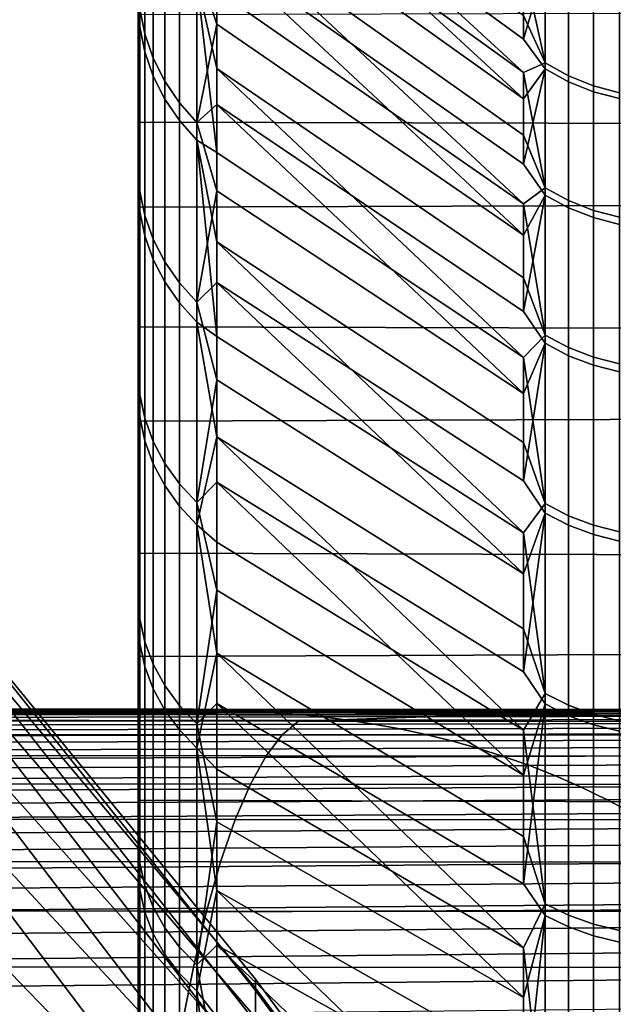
# Model space of a CAD drawing. Header units: metres. Extents: x -23 to 242, y -40 to 23.
# Tile 323 of 450: x 61.68 to 63.03, y 16.19 to 18.43. Entities that reach past the tile are written whole.
import ezdxf

# ---------------------------------------------------------------- set-up
doc = ezdxf.new("R2010")
doc.units = ezdxf.units.M
doc.layers.add('solid_10171013', color=7, linetype='CONTINUOUS')

msp = doc.modelspace()

# ---------------------------------------------------------------- linework, layer by layer
at = {"layer": 'solid_10171013'}
for points in [[(61.950001, 18.378895, 104.341736), (61.950001, 18.003824, 105.324074), (61.950001, 18.826778, 103.39595), (61.950001, 19.161419, 102.402733)], [(61.950001, 18.763714, 103.370155), (61.950001, 18.378895, 104.341736), (61.950001, 19.161419, 102.402733)], [(62.128605, 18.891403, 91.281662), (62.825428, 18.385096, 91.649506), (62.825428, 18.50738, 92.139275), (62.128605, 19.022444, 91.781647)], [(62.874382, 18.331448, 101.411255), (62.825428, 18.30978, 101.627472), (62.128605, 18.950413, 101.499809), (62.825428, 18.439444, 101.139603)], [(62.128605, 18.811975, 101.997795), (62.128605, 18.950413, 101.499809), (62.825428, 18.30978, 101.627472)], [(62.083687, 18.863848, 91.027588), (62.128605, 18.747225, 90.785309), (62.825428, 18.249853, 91.163155), (62.128605, 18.891403, 91.281662)], [(62.874367, 18.317829, 91.538162), (62.825428, 18.385096, 91.649506), (62.128605, 18.891403, 91.281662), (62.825428, 18.249853, 91.163155)], [(61.950001, 18.826778, 103.39595), (61.950001, 18.003824, 105.324074), (61.950001, 18.440493, 104.37088)], [(61.95388, 18.817768, 89.966446), (61.95388, 18.454021, 89.000343), (61.965477, 18.397263, 89.023407), (61.965477, 18.75989, 89.986534)], [(62.128605, 18.660456, 102.491959), (62.128605, 18.811975, 101.997795), (62.825428, 18.30978, 101.627472), (62.825428, 18.167212, 102.111725)], [(61.95388, 18.413094, 104.099586), (61.950001, 18.763714, 103.370155), (61.95388, 18.782072, 103.135475)], [(61.95388, 18.413094, 104.099586), (61.95388, 18.782072, 103.135475), (61.965477, 18.724304, 103.115067), (61.965477, 18.356461, 104.076218)], [(61.95388, 18.413094, 104.099586), (61.950001, 18.378895, 104.341736), (61.950001, 18.763714, 103.370155)], [(61.965477, 18.75989, 89.986534), (61.965477, 18.397263, 89.023407), (61.984608, 18.342281, 89.045753), (61.984608, 18.703825, 90.006004)], [(62.128605, 18.590008, 90.292923), (62.825428, 18.101748, 90.680573), (62.825428, 18.249853, 91.163155), (62.128605, 18.747225, 90.785309)], [(61.965477, 18.356461, 104.076218), (61.965477, 18.724304, 103.115067), (61.984608, 18.668346, 103.095299), (61.984608, 18.301601, 104.053574)], [(61.984608, 18.703825, 90.006004), (61.984608, 18.342281, 89.045753), (62.010979, 18.289934, 89.067024), (62.010979, 18.650446, 90.024536)], [(61.984608, 18.301601, 104.053574), (61.984608, 18.668346, 103.095299), (62.010979, 18.615068, 103.076477), (62.010979, 18.249371, 104.032013)], [(62.010979, 18.650446, 90.024536), (62.010979, 18.289934, 89.067024), (62.044178, 18.241035, 89.086899), (62.044178, 18.600584, 90.041847)], [(62.874382, 18.047707, 102.368782), (62.825428, 18.011837, 102.592026), (62.128605, 18.660456, 102.491959), (62.825428, 18.167212, 102.111725)], [(62.128605, 18.495956, 102.981956), (62.128605, 18.660456, 102.491959), (62.825428, 18.011837, 102.592026)], [(61.950001, 18.612486, 89.044945), (79.305367, 18.574329, 88.950378), (79.329086, 18.154703, 87.990639), (61.950001, 18.197086, 88.081726)], [(61.950001, 18.133591, 88.106628), (61.950001, 18.547699, 89.066338), (61.950001, 18.612486, 89.044945), (61.950001, 18.197086, 88.081726)], [(62.010979, 18.249371, 104.032013), (62.010979, 18.615068, 103.076477), (62.044178, 18.5653, 103.058891), (62.044178, 18.200581, 104.011879)], [(62.044178, 18.600584, 90.041847), (62.044178, 18.241035, 89.086899), (62.083687, 18.196344, 89.105064), (62.083687, 18.555012, 90.057671)], [(62.083687, 18.555012, 90.057671), (62.128605, 18.419861, 89.804863), (62.825428, 17.940882, 90.202087), (62.128605, 18.590008, 90.292923)], [(62.874367, 18.031448, 90.581421), (62.825428, 18.101748, 90.680573), (62.128605, 18.590008, 90.292923), (62.825428, 17.940882, 90.202087)], [(62.044178, 18.200581, 104.011879), (62.044178, 18.5653, 103.058891), (62.083687, 18.519815, 103.042824), (62.083687, 18.155989, 103.993477)], [(62.083687, 18.555012, 90.057671), (62.083687, 18.196344, 89.105064), (62.128605, 18.419861, 89.804863)], [(62.874382, 18.564423, 100.440132), (62.874382, 18.331448, 101.411255), (62.825428, 18.55611, 100.648468)], [(62.874382, 18.331448, 101.411255), (62.825428, 18.439444, 101.139603), (62.825428, 18.55611, 100.648468)], [(62.874371, 18.553484, 92.508644), (62.825428, 18.50738, 92.139275), (62.825428, 18.385096, 91.649506)], [(62.874367, 18.317829, 91.538162), (62.874371, 18.553484, 92.508644), (62.825428, 18.385096, 91.649506)], [(62.927547, 18.288771, 91.546028), (62.927547, 18.524052, 92.514977), (62.874371, 18.553484, 92.508644), (62.874367, 18.317829, 91.538162)], [(62.927559, 18.534975, 100.433876), (62.927563, 18.302368, 101.403465), (62.874382, 18.331448, 101.411255), (62.874382, 18.564423, 100.440132)], [(61.95388, 18.454021, 89.000343), (61.950001, 18.547699, 89.066338), (61.950001, 18.133591, 88.106628)], [(62.927563, 18.302368, 101.403465), (62.927559, 18.534975, 100.433876), (62.984016, 18.512093, 100.429024), (62.984016, 18.279774, 101.397415)], [(62.083687, 18.519815, 103.042824), (62.128605, 18.495956, 102.981956), (62.128605, 18.318594, 103.467445)], [(62.083687, 18.519815, 103.042824), (62.128605, 18.318594, 103.467445), (62.128605, 18.12849, 103.94809)], [(62.083687, 18.155989, 103.993477), (62.083687, 18.519815, 103.042824), (62.128605, 18.12849, 103.94809)], [(62.927547, 18.524052, 92.514977), (62.927547, 18.288771, 91.546028), (62.984001, 18.266191, 91.552147), (62.984005, 18.501181, 92.51989)], [(62.984016, 18.279774, 101.397415), (62.984016, 18.512093, 100.429024), (63.042904, 18.496119, 100.425629), (63.042904, 18.264, 101.393188)], [(61.950001, 18.003824, 105.324074), (79.077881, 18.058266, 105.212151), (79.076843, 18.488239, 104.258057), (61.950001, 18.440493, 104.37088)], [(62.128605, 18.318594, 103.467445), (62.128605, 18.495956, 102.981956), (62.825428, 18.011837, 102.592026), (62.825428, 17.843767, 103.068024)], [(62.984005, 18.501181, 92.51989), (62.984001, 18.266191, 91.552147), (63.042889, 18.250427, 91.556419), (63.042889, 18.485216, 92.523331)], [(61.95388, 18.454021, 89.000343), (61.950001, 18.133591, 88.106628), (61.95388, 18.040712, 88.054382)], [(61.95388, 18.454021, 89.000343), (61.95388, 18.040712, 88.054382), (61.965477, 17.985224, 88.08036), (61.965477, 18.397263, 89.023407)], [(62.083687, 18.196344, 89.105064), (62.128605, 18.236904, 89.321449), (62.128605, 18.419861, 89.804863)], [(62.128605, 18.236904, 89.321449), (62.825428, 17.767372, 89.728035), (62.825428, 17.940882, 90.202087), (62.128605, 18.419861, 89.804863)], [(61.95388, 17.994663, 105.043297), (61.950001, 18.378895, 104.341736), (61.95388, 18.413094, 104.099586)], [(61.95388, 17.994663, 105.043297), (61.95388, 18.413094, 104.099586), (61.965477, 18.356461, 104.076218), (61.965477, 17.939316, 105.017014)], [(61.965477, 18.397263, 89.023407), (61.965477, 17.985224, 88.08036), (61.984608, 17.931475, 88.105522), (61.984608, 18.342281, 89.045753)], [(61.95388, 17.994663, 105.043297), (61.950001, 17.943783, 105.291847), (61.950001, 18.003824, 105.324074), (61.950001, 18.378895, 104.341736)], [(61.965477, 17.939316, 105.017014), (61.965477, 18.356461, 104.076218), (61.984608, 18.301601, 104.053574), (61.984608, 17.885704, 104.991562)], [(61.984608, 18.342281, 89.045753), (61.984608, 17.931475, 88.105522), (62.010979, 17.880301, 88.129478), (62.010979, 18.289934, 89.067024)], [(62.874382, 18.331448, 101.411255), (62.874382, 18.047707, 102.368782), (62.825428, 18.30978, 101.627472)], [(62.927563, 18.302368, 101.403465), (62.927563, 18.019079, 102.359474), (62.874382, 18.047707, 102.368782), (62.874382, 18.331448, 101.411255)], [(62.874386, 17.713989, 103.310059), (62.825428, 17.66312, 103.539398), (62.128605, 18.318594, 103.467445), (62.825428, 17.843767, 103.068024)], [(62.128605, 18.12849, 103.94809), (62.128605, 18.318594, 103.467445), (62.825428, 17.66312, 103.539398)], [(62.874367, 18.317829, 91.538162), (62.825428, 18.249853, 91.163155), (62.825428, 18.101748, 90.680573)], [(62.874367, 18.031448, 90.581421), (62.874367, 18.317829, 91.538162), (62.825428, 18.101748, 90.680573)], [(62.874382, 18.047707, 102.368782), (62.825428, 18.167212, 102.111725), (62.825428, 18.30978, 101.627472)], [(62.927547, 18.002846, 90.590805), (62.927547, 18.288771, 91.546028), (62.874367, 18.317829, 91.538162), (62.874367, 18.031448, 90.581421)], [(61.984608, 17.885704, 104.991562), (61.984608, 18.301601, 104.053574), (62.010979, 18.249371, 104.032013), (62.010979, 17.834661, 104.967331)], [(62.010979, 18.289934, 89.067024), (62.010979, 17.880301, 88.129478), (62.044178, 17.832497, 88.151855), (62.044178, 18.241035, 89.086899)], [(62.927547, 18.288771, 91.546028), (62.927547, 18.002846, 90.590805), (62.984001, 17.980618, 90.598106), (62.984001, 18.266191, 91.552147)], [(62.927563, 18.019079, 102.359474), (62.927563, 18.302368, 101.403465), (62.984016, 18.279774, 101.397415), (62.98402, 17.996834, 102.352242)], [(62.984001, 18.266191, 91.552147), (62.984001, 17.980618, 90.598106), (63.042889, 17.965101, 90.603195), (63.042889, 18.250427, 91.556419)], [(62.98402, 17.996834, 102.352242), (62.984016, 18.279774, 101.397415), (63.042904, 18.264, 101.393188), (63.042908, 17.981306, 102.347191)], [(62.010979, 17.834661, 104.967331), (62.010979, 18.249371, 104.032013), (62.044178, 18.200581, 104.011879), (62.044178, 17.786978, 104.944695)], [(62.044178, 18.241035, 89.086899), (62.044178, 17.832497, 88.151855), (62.083687, 17.788807, 88.17231), (62.083687, 18.196344, 89.105064)], [(62.083687, 18.196344, 89.105064), (62.128605, 18.041262, 88.84304), (62.825428, 17.581339, 89.258766), (62.128605, 18.236904, 89.321449)], [(62.874367, 17.695135, 89.641068), (62.825428, 17.767372, 89.728035), (62.128605, 18.236904, 89.321449), (62.825428, 17.581339, 89.258766)], [(61.950001, 18.197086, 88.081726), (79.329086, 18.154703, 87.990639), (79.352516, 17.685535, 87.054138), (61.950001, 17.732323, 87.142258)], [(61.950001, 17.670126, 87.170334), (61.950001, 18.133591, 88.106628), (61.950001, 18.197086, 88.081726), (61.950001, 17.732323, 87.142258)], [(62.044178, 17.786978, 104.944695), (62.044178, 18.200581, 104.011879), (62.083687, 18.155989, 103.993477), (62.083687, 17.743401, 104.924004)], [(62.083687, 18.196344, 89.105064), (62.083687, 17.788807, 88.17231), (62.128605, 18.041262, 88.84304)], [(62.083687, 18.155989, 103.993477), (62.128605, 18.12849, 103.94809), (62.128605, 17.925779, 104.423553)], [(62.083687, 18.155989, 103.993477), (62.128605, 17.925779, 104.423553), (62.128605, 17.710598, 104.893501)], [(62.083687, 17.743401, 104.924004), (62.083687, 18.155989, 103.993477), (62.128605, 17.710598, 104.893501)], [(61.95388, 18.040712, 88.054382), (61.950001, 18.133591, 88.106628), (61.950001, 17.670126, 87.170334)], [(62.128605, 17.925779, 104.423553), (62.128605, 18.12849, 103.94809), (62.825428, 17.66312, 103.539398), (62.825428, 17.470024, 104.005814)], [(61.950001, 17.518124, 106.252815), (79.081398, 17.57909, 106.142517), (79.077881, 18.058266, 105.212151), (61.950001, 18.003824, 105.324074)], [(61.95388, 18.040712, 88.054382), (61.950001, 17.670126, 87.170334), (61.95388, 17.578953, 87.131104)], [(61.95388, 18.040712, 88.054382), (61.95388, 17.578953, 87.131104), (61.965477, 17.524885, 87.15992), (61.965477, 17.985224, 88.08036)], [(62.083687, 17.788807, 88.17231), (62.128605, 17.833073, 88.369949), (62.128605, 18.041262, 88.84304)], [(62.128605, 17.833073, 88.369949), (62.825428, 17.382914, 88.794594), (62.825428, 17.581339, 89.258766), (62.128605, 18.041262, 88.84304)], [(62.874382, 18.047707, 102.368782), (62.874386, 17.713989, 103.310059), (62.825428, 18.011837, 102.592026)], [(62.927563, 18.019079, 102.359474), (62.927563, 17.68589, 103.299255), (62.874386, 17.713989, 103.310059), (62.874382, 18.047707, 102.368782)], [(62.874367, 18.031448, 90.581421), (62.825428, 17.940882, 90.202087), (62.825428, 17.767372, 89.728035)], [(62.874367, 17.695135, 89.641068), (62.874367, 18.031448, 90.581421), (62.825428, 17.767372, 89.728035)], [(62.927544, 17.667065, 89.651947), (62.927547, 18.002846, 90.590805), (62.874367, 18.031448, 90.581421), (62.874367, 17.695135, 89.641068)], [(62.927563, 17.68589, 103.299255), (62.927563, 18.019079, 102.359474), (62.98402, 17.996834, 102.352242), (62.98402, 17.664057, 103.290863)], [(61.950001, 17.45978, 106.217613), (61.950001, 17.518124, 106.252815), (61.950001, 18.003824, 105.324074), (61.950001, 17.943783, 105.291847)], [(61.95388, 17.527905, 105.96405), (61.950001, 17.943783, 105.291847), (61.95388, 17.994663, 105.043297)], [(61.95388, 17.527905, 105.96405), (61.95388, 17.994663, 105.043297), (61.965477, 17.939316, 105.017014), (61.965477, 17.473993, 105.934944)], [(62.874386, 17.713989, 103.310059), (62.825428, 17.843767, 103.068024), (62.825428, 18.011837, 102.592026)], [(62.927547, 18.002846, 90.590805), (62.927544, 17.667065, 89.651947), (62.983997, 17.645252, 89.6604), (62.984001, 17.980618, 90.598106)], [(62.98402, 17.664057, 103.290863), (62.98402, 17.996834, 102.352242), (63.042908, 17.981306, 102.347191), (63.042908, 17.648815, 103.285004)], [(61.965477, 17.985224, 88.08036), (61.965477, 17.524885, 87.15992), (61.984608, 17.472511, 87.187836), (61.984608, 17.931475, 88.105522)], [(62.984001, 17.980618, 90.598106), (62.983997, 17.645252, 89.6604), (63.042885, 17.630024, 89.666306), (63.042889, 17.965101, 90.603195)], [(61.95388, 17.527905, 105.96405), (61.950001, 17.45978, 106.217613), (61.950001, 17.943783, 105.291847)], [(61.965477, 17.473993, 105.934944), (61.965477, 17.939316, 105.017014), (61.984608, 17.885704, 104.991562), (61.984608, 17.421772, 105.906746)], [(61.984608, 17.931475, 88.105522), (61.984608, 17.472511, 87.187836), (62.010979, 17.422647, 87.214409), (62.010979, 17.880301, 88.129478)], [(62.874386, 17.331219, 104.232475), (62.825428, 17.264616, 104.466934), (62.128605, 17.925779, 104.423553), (62.825428, 17.470024, 104.005814)], [(62.128605, 17.710598, 104.893501), (62.128605, 17.925779, 104.423553), (62.825428, 17.264616, 104.466934)], [(61.984608, 17.421772, 105.906746), (61.984608, 17.885704, 104.991562), (62.010979, 17.834661, 104.967331), (62.010979, 17.372053, 105.879906)], [(62.010979, 17.880301, 88.129478), (62.010979, 17.422647, 87.214409), (62.044178, 17.376066, 87.239235), (62.044178, 17.832497, 88.151855)], [(62.010979, 17.372053, 105.879906), (62.010979, 17.834661, 104.967331), (62.044178, 17.786978, 104.944695), (62.044178, 17.325607, 105.854828)], [(62.044178, 17.832497, 88.151855), (62.044178, 17.376066, 87.239235), (62.083687, 17.333494, 87.261925), (62.083687, 17.788807, 88.17231)], [(62.083687, 17.788807, 88.17231), (62.128605, 17.612478, 87.902512), (62.825428, 17.172237, 88.335854), (62.128605, 17.833073, 88.369949)], [(62.874363, 17.30982, 88.719711), (62.825428, 17.382914, 88.794594), (62.128605, 17.833073, 88.369949), (62.825428, 17.172237, 88.335854)], [(62.044178, 17.325607, 105.854828), (62.044178, 17.786978, 104.944695), (62.083687, 17.743401, 104.924004), (62.083687, 17.283159, 105.831902)], [(62.083687, 17.788807, 88.17231), (62.083687, 17.333494, 87.261925), (62.128605, 17.612478, 87.902512)], [(61.950001, 17.732323, 87.142258), (79.352516, 17.685535, 87.054138), (79.375465, 17.168123, 86.143456), (61.950001, 17.219141, 86.2285)], [(61.950001, 17.158308, 86.259445), (61.950001, 17.670126, 87.170334), (61.950001, 17.732323, 87.142258), (61.950001, 17.219141, 86.2285)], [(62.083687, 17.743401, 104.924004), (62.128605, 17.710598, 104.893501), (62.128605, 17.483101, 105.357613)], [(62.083687, 17.283159, 105.831902), (62.083687, 17.743401, 104.924004), (62.128605, 17.483101, 105.357613)], [(62.128605, 17.483101, 105.357613), (62.128605, 17.710598, 104.893501), (62.825428, 17.264616, 104.466934), (62.825428, 17.047037, 104.922447)], [(62.874386, 17.713989, 103.310059), (62.874386, 17.331219, 104.232475), (62.825428, 17.66312, 103.539398)], [(62.927563, 17.68589, 103.299255), (62.927567, 17.303726, 104.220207), (62.874386, 17.331219, 104.232475), (62.874386, 17.713989, 103.310059)], [(62.874367, 17.695135, 89.641068), (62.825428, 17.581339, 89.258766), (62.825428, 17.382914, 88.794594)], [(62.874363, 17.30982, 88.719711), (62.874367, 17.695135, 89.641068), (62.825428, 17.382914, 88.794594)], [(62.927544, 17.282362, 88.732048), (62.927544, 17.667065, 89.651947), (62.874367, 17.695135, 89.641068), (62.874363, 17.30982, 88.719711)], [(62.927567, 17.303726, 104.220207), (62.927563, 17.68589, 103.299255), (62.98402, 17.664057, 103.290863), (62.98402, 17.282366, 104.210678)], [(61.95388, 17.578953, 87.131104), (61.950001, 17.670126, 87.170334), (61.950001, 17.158308, 86.259445)], [(62.874386, 17.331219, 104.232475), (62.825428, 17.470024, 104.005814), (62.825428, 17.66312, 103.539398)], [(62.927544, 17.667065, 89.651947), (62.927544, 17.282362, 88.732048), (62.983997, 17.261024, 88.741646), (62.983997, 17.645252, 89.6604)], [(62.98402, 17.282366, 104.210678), (62.98402, 17.664057, 103.290863), (63.042908, 17.648815, 103.285004), (63.042908, 17.267452, 104.204025)], [(62.983997, 17.645252, 89.6604), (62.983997, 17.261024, 88.741646), (63.042885, 17.246126, 88.748337), (63.042885, 17.630024, 89.666306)], [(62.083687, 17.333494, 87.261925), (62.128605, 17.379637, 87.441055), (62.128605, 17.612478, 87.902512)], [(62.128605, 17.379637, 87.441055), (62.825428, 16.949455, 87.882866), (62.825428, 17.172237, 88.335854), (62.128605, 17.612478, 87.902512)], [(61.950001, 16.984354, 107.155243), (79.087334, 17.052004, 107.046646), (79.081398, 17.57909, 106.142517), (61.950001, 17.518124, 106.252815)], [(61.95388, 17.578953, 87.131104), (61.950001, 17.158308, 86.259445), (61.95388, 17.069983, 86.232994)], [(61.95388, 17.578953, 87.131104), (61.95388, 17.069983, 86.232994), (61.965477, 17.017479, 86.264572), (61.965477, 17.524885, 87.15992)], [(61.95388, 17.014072, 106.859398), (61.950001, 17.45978, 106.217613), (61.95388, 17.527905, 105.96405)], [(61.95388, 17.014072, 106.859398), (61.95388, 17.527905, 105.96405), (61.965477, 17.473993, 105.934944), (61.965477, 16.961742, 106.827538)], [(61.965477, 17.524885, 87.15992), (61.965477, 17.017479, 86.264572), (61.984608, 16.966621, 86.295158), (61.984608, 17.472511, 87.187836)], [(61.950001, 16.927877, 107.117134), (61.950001, 16.984354, 107.155243), (61.950001, 17.518124, 106.252815), (61.950001, 17.45978, 106.217613)], [(62.083687, 17.283159, 105.831902), (62.128605, 17.483101, 105.357613), (62.128605, 17.243444, 105.815567)], [(62.874386, 16.900452, 105.133476), (62.825428, 16.817442, 105.372017), (62.128605, 17.483101, 105.357613), (62.825428, 17.047037, 104.922447)], [(62.128605, 17.243444, 105.815567), (62.128605, 17.483101, 105.357613), (62.825428, 16.817442, 105.372017)], [(61.95388, 17.014072, 106.859398), (61.950001, 16.927877, 107.117134), (61.950001, 17.45978, 106.217613)], [(61.965477, 16.961742, 106.827538), (61.965477, 17.473993, 105.934944), (61.984608, 17.421772, 105.906746), (61.984608, 16.911051, 106.796669)], [(61.984608, 17.472511, 87.187836), (61.984608, 16.966621, 86.295158), (62.010979, 16.918201, 86.32428), (62.010979, 17.422647, 87.214409)], [(61.984608, 16.911051, 106.796669), (61.984608, 17.421772, 105.906746), (62.010979, 17.372053, 105.879906), (62.010979, 16.862789, 106.767281)], [(62.010979, 17.422647, 87.214409), (62.010979, 16.918201, 86.32428), (62.044178, 16.872969, 86.351486), (62.044178, 17.376066, 87.239235)], [(62.010979, 16.862789, 106.767281), (62.010979, 17.372053, 105.879906), (62.044178, 17.325607, 105.854828), (62.044178, 16.817705, 106.739838)], [(62.044178, 17.376066, 87.239235), (62.044178, 16.872969, 86.351486), (62.083687, 16.831631, 86.37635), (62.083687, 17.333494, 87.261925)], [(62.083687, 17.333494, 87.261925), (62.128605, 17.134706, 86.985901), (62.825428, 16.714727, 87.435959), (62.128605, 17.379637, 87.441055)], [(62.874363, 16.876572, 87.819893), (62.825428, 16.949455, 87.882866), (62.128605, 17.379637, 87.441055), (62.825428, 16.714727, 87.435959)], [(62.044178, 16.817705, 106.739838), (62.044178, 17.325607, 105.854828), (62.083687, 17.283159, 105.831902), (62.083687, 16.776503, 106.714745)], [(62.083687, 17.333494, 87.261925), (62.083687, 16.831631, 86.37635), (62.128605, 17.134706, 86.985901)], [(62.874386, 17.331219, 104.232475), (62.874386, 16.900452, 105.133476), (62.825428, 17.264616, 104.466934)], [(62.927567, 17.303726, 104.220207), (62.927567, 16.873644, 105.119781), (62.874386, 16.900452, 105.133476), (62.874386, 17.331219, 104.232475)], [(62.874363, 17.30982, 88.719711), (62.825428, 17.172237, 88.335854), (62.825428, 16.949455, 87.882866)], [(62.874363, 16.876572, 87.819893), (62.874363, 17.30982, 88.719711), (62.825428, 16.949455, 87.882866)], [(62.92754, 16.849798, 87.833664), (62.927544, 17.282362, 88.732048), (62.874363, 17.30982, 88.719711), (62.874363, 16.876572, 87.819893)], [(62.927567, 16.873644, 105.119781), (62.927567, 17.303726, 104.220207), (62.98402, 17.282366, 104.210678), (62.984024, 16.852814, 105.109146)], [(62.083687, 17.283159, 105.831902), (62.128605, 17.243444, 105.815567), (62.128605, 16.991795, 106.267044)], [(62.083687, 16.776503, 106.714745), (62.083687, 17.283159, 105.831902), (62.128605, 16.991795, 106.267044)], [(62.927544, 17.282362, 88.732048), (62.92754, 16.849798, 87.833664), (62.983997, 16.828995, 87.844368), (62.983997, 17.261024, 88.741646)], [(62.984024, 16.852814, 105.109146), (62.98402, 17.282366, 104.210678), (63.042908, 17.267452, 104.204025), (63.042912, 16.838272, 105.101715)], [(62.874386, 16.900452, 105.133476), (62.825428, 17.047037, 104.922447), (62.825428, 17.264616, 104.466934)], [(62.983997, 17.261024, 88.741646), (62.983997, 16.828995, 87.844368), (63.042881, 16.81447, 87.851837), (63.042885, 17.246126, 88.748337)], [(62.128605, 16.991795, 106.267044), (62.128605, 17.243444, 105.815567), (62.825428, 16.817442, 105.372017), (62.825428, 16.575994, 105.815331)], [(62.216911, 16.226221, 95.580139), (61.425186, 17.215012, 95.955574), (61.425186, 17.219517, 96.875809), (62.216911, 16.25219, 96.447365)], [(62.216911, 16.25219, 96.447365), (61.425186, 17.219517, 96.875809), (61.425186, 17.174868, 97.794968), (62.216911, 16.231838, 97.314751)], [(62.216911, 16.154011, 94.71553), (61.425186, 17.161362, 95.036896), (61.425186, 17.215012, 95.955574), (62.216911, 16.226221, 95.580139)], [(61.950001, 17.219141, 86.2285), (79.375465, 17.168123, 86.143456), (79.397614, 16.603926, 85.261131), (61.950001, 16.65839, 85.342072)], [(61.950001, 16.599771, 85.376877), (61.950001, 17.158308, 86.259445), (61.950001, 17.219141, 86.2285), (61.950001, 16.65839, 85.342072)], [(62.216911, 16.231838, 97.314751), (61.425186, 17.174868, 97.794968), (61.425186, 17.081188, 98.710434), (62.216911, 16.16523, 98.179802)], [(62.216911, 16.035763, 93.85601), (61.425186, 17.058722, 94.122398), (61.425186, 17.161362, 95.036896), (62.216911, 16.154011, 94.71553)], [(61.95388, 17.069983, 86.232994), (61.950001, 17.158308, 86.259445), (61.950001, 16.599771, 85.376877)], [(62.083687, 16.831631, 86.37635), (62.128605, 16.877859, 86.537369), (62.128605, 17.134706, 86.985901)], [(62.128605, 16.877859, 86.537369), (62.825428, 16.46822, 86.99543), (62.825428, 16.714727, 87.435959), (62.128605, 17.134706, 86.985901)], [(62.216911, 16.16523, 98.179802), (61.425186, 17.081188, 98.710434), (61.425186, 16.938747, 99.619583), (62.216911, 16.052551, 99.040077)], [(62.216911, 15.871816, 93.004021), (61.425186, 16.907385, 93.214684), (61.425186, 17.058722, 94.122398), (62.216911, 16.035763, 93.85601)], [(61.95388, 17.069983, 86.232994), (61.950001, 16.599771, 85.376877), (61.95388, 16.515167, 85.36245)], [(61.950001, 16.404007, 108.028671), (79.095642, 16.478424, 107.922081), (79.087334, 17.052004, 107.046646), (61.950001, 16.984354, 107.155243)], [(61.95388, 17.069983, 86.232994), (61.95388, 16.515167, 85.36245), (61.965477, 16.464371, 85.396706), (61.965477, 17.017479, 86.264572)], [(61.95388, 16.454546, 107.726921), (61.950001, 16.927877, 107.117134), (61.95388, 17.014072, 106.859398)], [(61.95388, 16.454546, 107.726921), (61.95388, 17.014072, 106.859398), (61.965477, 16.961742, 106.827538), (61.965477, 16.403936, 107.69239)], [(61.965477, 17.017479, 86.264572), (61.965477, 16.464371, 85.396706), (61.984608, 16.415167, 85.429886), (61.984608, 16.966621, 86.295158)], [(62.083687, 16.776503, 106.714745), (62.128605, 16.991795, 106.267044), (62.128605, 16.728325, 106.711723)], [(62.87439, 16.422886, 106.010574), (62.825428, 16.322863, 106.252083), (62.128605, 16.991795, 106.267044), (62.825428, 16.575994, 105.815331)], [(62.128605, 16.728325, 106.711723), (62.128605, 16.991795, 106.267044), (62.825428, 16.322863, 106.252083)], [(61.950001, 16.349651, 107.987595), (61.950001, 16.404007, 108.028671), (61.950001, 16.984354, 107.155243), (61.950001, 16.927877, 107.117134)], [(61.984608, 16.966621, 86.295158), (61.984608, 16.415167, 85.429886), (62.010979, 16.368319, 85.461479), (62.010979, 16.918201, 86.32428)], [(61.965477, 16.403936, 107.69239), (61.965477, 16.961742, 106.827538), (61.984608, 16.911051, 106.796669), (61.984608, 16.354914, 107.658936)], [(62.216911, 16.052551, 99.040077), (61.425186, 16.938747, 99.619583), (61.425186, 16.747953, 100.519836), (62.216911, 15.894126, 99.893105)], [(61.95388, 16.454546, 107.726921), (61.950001, 16.349651, 107.987595), (61.950001, 16.927877, 107.117134)], [(62.010979, 16.918201, 86.32428), (62.010979, 16.368319, 85.461479), (62.044178, 16.324558, 85.49099), (62.044178, 16.872969, 86.351486)], [(62.216911, 15.662635, 92.161995), (61.425186, 16.707785, 92.316345), (61.425186, 16.907385, 93.214684), (62.216911, 15.871816, 93.004021)], [(61.984608, 16.354914, 107.658936), (61.984608, 16.911051, 106.796669), (62.010979, 16.862789, 106.767281), (62.010979, 16.308237, 107.62709)], [(62.874386, 16.900452, 105.133476), (62.87439, 16.422886, 106.010574), (62.825428, 16.817442, 105.372017)], [(62.927567, 16.873644, 105.119781), (62.92757, 16.396835, 105.995491), (62.87439, 16.422886, 106.010574), (62.874386, 16.900452, 105.133476)], [(62.044178, 16.872969, 86.351486), (62.044178, 16.324558, 85.49099), (62.083687, 16.284561, 85.517967), (62.083687, 16.831631, 86.37635)], [(62.083687, 16.831631, 86.37635), (62.128605, 16.609272, 86.095757), (62.825428, 16.210102, 86.561607), (62.128605, 16.877859, 86.537369)], [(62.874363, 16.396587, 86.944122), (62.825428, 16.46822, 86.99543), (62.128605, 16.877859, 86.537369), (62.825428, 16.210102, 86.561607)], [(62.874363, 16.876572, 87.819893), (62.825428, 16.714727, 87.435959), (62.825428, 16.46822, 86.99543)], [(62.874363, 16.396587, 86.944122), (62.874363, 16.876572, 87.819893), (62.825428, 16.46822, 86.99543)], [(62.92754, 16.370575, 86.959282), (62.92754, 16.849798, 87.833664), (62.874363, 16.876572, 87.819893), (62.874363, 16.396587, 86.944122)], [(62.92757, 16.396835, 105.995491), (62.927567, 16.873644, 105.119781), (62.984024, 16.852814, 105.109146), (62.984024, 16.376595, 105.983765)], [(56.132401, 16.856945, 271.798279), (55.719074, 16.842501, 271.933319), (62.314381, 16.837322, 273.136932)], [(62.314381, 16.837322, 273.136932), (62.713902, 16.851492, 272.999542), (56.308369, 16.860041, 271.791779), (56.132401, 16.856945, 271.798279)], [(62.713902, 16.851492, 272.999542), (59.073765, 16.85741, 272.289001), (56.308369, 16.860041, 271.791779)], [(62.713902, 16.851492, 272.999542), (59.378395, 16.85717, 272.343964), (59.073765, 16.85741, 272.289001)], [(59.134403, 16.86133, 271.949738), (61.900654, 16.859587, 272.452209), (61.958939, 16.862457, 272.113251), (59.191612, 16.863867, 271.609802)], [(59.378395, 16.85717, 272.343964), (61.833523, 16.855478, 272.789093), (61.900654, 16.859587, 272.452209), (59.134403, 16.86133, 271.949738)], [(59.191612, 16.863867, 271.609802), (61.958939, 16.862457, 272.113251), (62.017258, 16.864073, 271.774261), (59.248856, 16.865026, 271.269867)], [(59.248856, 16.865026, 271.269867), (62.017258, 16.864073, 271.774261), (62.075607, 16.864429, 271.435242), (59.306141, 16.86482, 270.929901)], [(59.306141, 16.86482, 270.929901), (62.075607, 16.864429, 271.435242), (62.134003, 16.863522, 271.09613), (59.363468, 16.863256, 270.589874)], [(59.363468, 16.863256, 270.589874), (62.134003, 16.863522, 271.09613), (62.192448, 16.861343, 270.756897), (59.420849, 16.860344, 270.249756)], [(62.713902, 16.851492, 272.999542), (61.833523, 16.855478, 272.789093), (59.378395, 16.85717, 272.343964)], [(59.420849, 16.860344, 270.249756), (62.192448, 16.861343, 270.756897), (62.250942, 16.857891, 270.417511), (59.478291, 16.856094, 269.909515)], [(59.478291, 16.856094, 269.909515), (62.250942, 16.857891, 270.417511), (62.309502, 16.853157, 270.077911), (59.535793, 16.850515, 269.569061)], [(59.535793, 16.850515, 269.569061), (62.309502, 16.853157, 270.077911), (62.368122, 16.847088, 269.738159), (59.593365, 16.843563, 269.228485)], [(62.713902, 16.851492, 272.999542), (62.986591, 16.854795, 272.999237), (61.900654, 16.859587, 272.452209), (61.833523, 16.855478, 272.789093)], [(61.900654, 16.859587, 272.452209), (64.67128, 16.858156, 272.958252), (64.730385, 16.86132, 272.620148), (61.958939, 16.862457, 272.113251)], [(62.986591, 16.854795, 272.999237), (64.601013, 16.853901, 273.29422), (64.67128, 16.858156, 272.958252), (61.900654, 16.859587, 272.452209)], [(61.958939, 16.862457, 272.113251), (64.730385, 16.86132, 272.620148), (64.789505, 16.863363, 272.281982), (62.017258, 16.864073, 271.774261)], [(62.010979, 16.308237, 107.62709), (62.010979, 16.862789, 106.767281), (62.044178, 16.817705, 106.739838), (62.044178, 16.264637, 107.597343)], [(62.017258, 16.864073, 271.774261), (64.789505, 16.863363, 272.281982), (64.848656, 16.864264, 271.943756), (62.075607, 16.864429, 271.435242)], [(62.075607, 16.864429, 271.435242), (64.848656, 16.864264, 271.943756), (64.907845, 16.864002, 271.605438), (62.134003, 16.863522, 271.09613)], [(62.134003, 16.863522, 271.09613), (64.907845, 16.864002, 271.605438), (64.967064, 16.862556, 271.266968), (62.192448, 16.861343, 270.756897)], [(62.192448, 16.861343, 270.756897), (64.967064, 16.862556, 271.266968), (65.026329, 16.859903, 270.928314), (62.250942, 16.857891, 270.417511)], [(62.250942, 16.857891, 270.417511), (65.026329, 16.859903, 270.928314), (65.08564, 16.856024, 270.589478), (62.309502, 16.853157, 270.077911)], [(62.309502, 16.853157, 270.077911), (65.08564, 16.856024, 270.589478), (65.145004, 16.850853, 270.250427), (62.368122, 16.847088, 269.738159)], [(62.713902, 16.851492, 272.999542), (62.314381, 16.837322, 273.136932), (68.907394, 16.833809, 274.346069)], [(62.368122, 16.847088, 269.738159), (65.145004, 16.850853, 270.250427), (65.204414, 16.844275, 269.911194), (62.4268, 16.839573, 269.398224)], [(68.907394, 16.833809, 274.346069), (69.292587, 16.847879, 274.206268), (62.986591, 16.854795, 272.999237), (62.713902, 16.851492, 272.999542)], [(62.984024, 16.376595, 105.983765), (62.984024, 16.852814, 105.109146), (63.042912, 16.838272, 105.101715), (63.042912, 16.362465, 105.975586)], [(69.292587, 16.847879, 274.206268), (64.601013, 16.853901, 273.29422), (62.986591, 16.854795, 272.999237)], [(62.314381, 16.837322, 273.136932), (55.719074, 16.842501, 271.933319), (55.682354, 16.810925, 272.13559), (62.27734, 16.806278, 273.339264)], [(59.593365, 16.843563, 269.228485), (62.368122, 16.847088, 269.738159), (62.4268, 16.839573, 269.398224), (59.650997, 16.835125, 268.887726)], [(59.650997, 16.835125, 268.887726), (62.4268, 16.839573, 269.398224), (62.485523, 16.830496, 269.058167), (59.708683, 16.825087, 268.546875)], [(59.708683, 16.825087, 268.546875), (62.485523, 16.830496, 269.058167), (62.544289, 16.819736, 268.718018), (59.766411, 16.81333, 268.205933)], [(62.083687, 16.831631, 86.37635), (62.083687, 16.284561, 85.517967), (62.128605, 16.609272, 86.095757)], [(68.907394, 16.833809, 274.346069), (62.314381, 16.837322, 273.136932), (62.27734, 16.806278, 273.339264), (68.870628, 16.802841, 274.548584)], [(62.4268, 16.839573, 269.398224), (65.204414, 16.844275, 269.911194), (65.263863, 16.83617, 269.571838), (62.485523, 16.830496, 269.058167)], [(62.485523, 16.830496, 269.058167), (65.263863, 16.83617, 269.571838), (65.323341, 16.826426, 269.232361), (62.544289, 16.819736, 268.718018)], [(62.92754, 16.849798, 87.833664), (62.92754, 16.370575, 86.959282), (62.983994, 16.350363, 86.971062), (62.983997, 16.828995, 87.844368)], [(62.983997, 16.828995, 87.844368), (62.983994, 16.350363, 86.971062), (63.042881, 16.336252, 86.979286), (63.042881, 16.81447, 87.851837)], [(62.27734, 16.806278, 273.339264), (55.682354, 16.810925, 272.13559), (55.646168, 16.762829, 272.3349), (62.240826, 16.758701, 273.538727)], [(59.766411, 16.81333, 268.205933), (62.544289, 16.819736, 268.718018), (62.603085, 16.80718, 268.377808), (59.824181, 16.79974, 267.86496)], [(59.824181, 16.79974, 267.86496), (62.603085, 16.80718, 268.377808), (62.661915, 16.792711, 268.037567), (59.881981, 16.784199, 267.523987)], [(62.044178, 16.264637, 107.597343), (62.044178, 16.817705, 106.739838), (62.083687, 16.776503, 106.714745), (62.083687, 16.224789, 107.570152)], [(62.27734, 16.806278, 273.339264), (62.240826, 16.758701, 273.538727), (68.834396, 16.755329, 274.74826), (68.870628, 16.802841, 274.548584)], [(62.544289, 16.819736, 268.718018), (65.323341, 16.826426, 269.232361), (65.382835, 16.814917, 268.892792), (62.603085, 16.80718, 268.377808)], [(62.603085, 16.80718, 268.377808), (65.382835, 16.814917, 268.892792), (65.44236, 16.801531, 268.553223), (62.661915, 16.792711, 268.037567)], [(62.87439, 16.422886, 106.010574), (62.825428, 16.575994, 105.815331), (62.825428, 16.817442, 105.372017)], [(59.881981, 16.784199, 267.523987), (62.661915, 16.792711, 268.037567), (62.72076, 16.776211, 267.697357), (59.939804, 16.76659, 267.183075)], [(62.661915, 16.792711, 268.037567), (65.44236, 16.801531, 268.553223), (65.501892, 16.786144, 268.213623), (62.72076, 16.776211, 267.697357)], [(62.72076, 16.776211, 267.697357), (65.501892, 16.786144, 268.213623), (65.561424, 16.768644, 267.874054), (62.779621, 16.757563, 267.357208)], [(62.240826, 16.758701, 273.538727), (55.646168, 16.762829, 272.3349), (55.610764, 16.698353, 272.529755), (62.205097, 16.694731, 273.733765)], [(59.939804, 16.76659, 267.183075), (62.72076, 16.776211, 267.697357), (62.779621, 16.757563, 267.357208), (59.997643, 16.746798, 266.842194)], [(62.083687, 16.776503, 106.714745), (62.128605, 16.728325, 106.711723), (62.128605, 16.453222, 107.1493)], [(62.083687, 16.224789, 107.570152), (62.083687, 16.776503, 106.714745), (62.128605, 16.453222, 107.1493)], [(62.779621, 16.757563, 267.357208), (65.561424, 16.768644, 267.874054), (65.620956, 16.748907, 267.534576), (62.83849, 16.736652, 267.01712)], [(59.997643, 16.746798, 266.842194), (62.779621, 16.757563, 267.357208), (62.83849, 16.736652, 267.01712), (60.055492, 16.724705, 266.501434)], [(62.216911, 15.894126, 99.893105), (61.425186, 16.747953, 100.519836), (61.425186, 16.509348, 101.408607), (62.216911, 15.690403, 100.736465)], [(68.834396, 16.755329, 274.74826), (62.240826, 16.758701, 273.538727), (62.205097, 16.694731, 273.733765), (68.798943, 16.691412, 274.943481)], [(62.83849, 16.736652, 267.01712), (65.620956, 16.748907, 267.534576), (65.680489, 16.72682, 267.19516), (62.897354, 16.71336, 266.677155)], [(60.055492, 16.724705, 266.501434), (62.83849, 16.736652, 267.01712), (62.897354, 16.71336, 266.677155), (60.113346, 16.700193, 266.160828)], [(62.128605, 16.453222, 107.1493), (62.128605, 16.728325, 106.711723), (62.825428, 16.322863, 106.252083), (62.825428, 16.058226, 106.681961)], [(62.897354, 16.71336, 266.677155), (65.680489, 16.72682, 267.19516), (65.739998, 16.702259, 266.855927), (62.956215, 16.687572, 266.337372)], [(62.205097, 16.694731, 273.733765), (55.610764, 16.698353, 272.529755), (55.57642, 16.61764, 272.718567), (62.170437, 16.6145, 273.922791)], [(60.113346, 16.700193, 266.160828), (62.897354, 16.71336, 266.677155), (62.956215, 16.687572, 266.337372), (60.171196, 16.673151, 265.820374)], [(62.216911, 15.408817, 91.332336), (61.425186, 16.460487, 91.429955), (61.425186, 16.707785, 92.316345), (62.216911, 15.662635, 92.161995)], [(68.798943, 16.691412, 274.943481), (62.205097, 16.694731, 273.733765), (62.170437, 16.6145, 273.922791), (68.764557, 16.611221, 275.132721)], [(62.956215, 16.687572, 266.337372), (65.739998, 16.702259, 266.855927), (65.799492, 16.675112, 266.516815), (63.01506, 16.659168, 265.997742)], [(60.171196, 16.673151, 265.820374), (62.956215, 16.687572, 266.337372), (63.01506, 16.659168, 265.997742), (60.229031, 16.643457, 265.480164)], [(63.01506, 16.659168, 265.997742), (65.799492, 16.675112, 266.516815), (65.858955, 16.64525, 266.177948), (63.073887, 16.628031, 265.658356)], [(60.229031, 16.643457, 265.480164), (63.01506, 16.659168, 265.997742), (63.073887, 16.628031, 265.658356), (60.286846, 16.610992, 265.140198)], [(61.950001, 16.65839, 85.342072), (79.397614, 16.603926, 85.261131), (79.418724, 15.994476, 84.409538), (61.950001, 16.052542, 84.48674)], [(61.950001, 15.995973, 84.524826), (61.950001, 16.599771, 85.376877), (61.950001, 16.65839, 85.342072), (61.950001, 16.052542, 84.48674)], [(60.286846, 16.610992, 265.140198), (63.073887, 16.628031, 265.658356), (63.132679, 16.593973, 265.319244), (60.344635, 16.575583, 264.800507)], [(62.170437, 16.6145, 273.922791), (55.57642, 16.61764, 272.718567), (55.543423, 16.520826, 272.89978), (62.137131, 16.518147, 274.104248)], [(62.083687, 16.284561, 85.517967), (62.128605, 16.329134, 85.661385), (62.128605, 16.609272, 86.095757)], [(62.128605, 16.329134, 85.661385), (62.825428, 15.94056, 86.134789), (62.825428, 16.210102, 86.561607), (62.128605, 16.609272, 86.095757)], [(68.764557, 16.611221, 275.132721), (62.170437, 16.6145, 273.922791), (62.137131, 16.518147, 274.104248), (68.731514, 16.514893, 275.314392)], [(60.344635, 16.575583, 264.800507), (63.132679, 16.593973, 265.319244), (63.191425, 16.55677, 264.980499), (60.402378, 16.53701, 264.461243)], [(61.95388, 16.515167, 85.36245), (61.950001, 16.599771, 85.376877), (61.950001, 15.995973, 84.524826)], [(60.402378, 16.53701, 264.461243), (63.191425, 16.55677, 264.980499), (63.250111, 16.516193, 264.642212), (60.460064, 16.495062, 264.122406)], [(62.137131, 16.518147, 274.104248), (55.543423, 16.520826, 272.89978), (55.512032, 16.408251, 273.07196), (62.105438, 16.406, 274.276733)], [(60.460064, 16.495062, 264.122406), (63.250111, 16.516193, 264.642212), (63.308723, 16.472012, 264.304413), (60.517685, 16.44952, 263.784088)], [(61.95388, 16.515167, 85.36245), (61.950001, 15.995973, 84.524826), (61.95388, 15.915997, 84.52182)], [(61.95388, 16.515167, 85.36245), (61.95388, 15.915997, 84.52182), (61.965477, 15.867043, 84.558662), (61.965477, 16.464371, 85.396706)], [(68.731514, 16.514893, 275.314392), (62.137131, 16.518147, 274.104248), (62.105438, 16.406, 274.276733), (68.700081, 16.40276, 275.487061)], [(62.216911, 15.690403, 100.736465), (61.425186, 16.509348, 101.408607), (61.425186, 16.223616, 102.283363), (62.216911, 15.441964, 101.567757)], [(60.517685, 16.44952, 263.784088), (63.308723, 16.472012, 264.304413), (63.367249, 16.424, 263.967224), (60.575218, 16.400171, 263.446411)], [(61.950001, 15.779171, 108.870125), (79.106224, 15.859885, 108.766479), (79.095642, 16.478424, 107.922081), (61.950001, 16.404007, 108.028671)], [(62.216911, 15.111086, 90.517403), (61.425186, 16.166201, 90.558037), (61.425186, 16.460487, 91.429955), (62.216911, 15.408817, 91.332336)], [(61.95388, 15.850828, 108.564285), (61.950001, 16.349651, 107.987595), (61.95388, 16.454546, 107.726921)], [(61.95388, 15.850828, 108.564285), (61.95388, 16.454546, 107.726921), (61.965477, 16.403936, 107.69239), (61.965477, 15.802075, 108.527184)], [(61.965477, 16.464371, 85.396706), (61.965477, 15.867043, 84.558662), (61.984608, 15.819625, 84.594345), (61.984608, 16.415167, 85.429886)], [(62.083687, 16.224789, 107.570152), (62.128605, 16.453222, 107.1493), (62.128605, 16.166676, 107.579475)], [(62.87439, 15.899841, 106.861336), (62.825428, 15.78227, 107.104668), (62.128605, 16.453222, 107.1493), (62.825428, 16.058226, 106.681961)], [(62.128605, 16.166676, 107.579475), (62.128605, 16.453222, 107.1493), (62.825428, 15.78227, 107.104668)], [(62.105438, 16.406, 274.276733), (55.512032, 16.408251, 273.07196), (55.482433, 16.281027, 273.23407), (62.07555, 16.279177, 274.439178)], [(60.575218, 16.400171, 263.446411), (63.367249, 16.424, 263.967224), (63.425674, 16.371929, 263.630676), (60.63266, 16.346796, 263.109375)], [(61.950001, 15.726942, 108.826363), (61.950001, 15.779171, 108.870125), (61.950001, 16.404007, 108.028671), (61.950001, 16.349651, 107.987595)], [(61.965477, 15.802075, 108.527184), (61.965477, 16.403936, 107.69239), (61.984608, 16.354914, 107.658936), (61.984608, 15.75485, 108.491234)], [(61.984608, 16.415167, 85.429886), (61.984608, 15.819625, 84.594345), (62.010979, 15.774477, 84.628326), (62.010979, 16.368319, 85.461479)], [(68.700081, 16.40276, 275.487061), (62.105438, 16.406, 274.276733), (62.07555, 16.279177, 274.439178), (68.670448, 16.275934, 275.649719)], [(62.87439, 16.422886, 106.010574), (62.87439, 15.899841, 106.861336), (62.825428, 16.322863, 106.252083)], [(62.92757, 16.396835, 105.995491), (62.92757, 15.874621, 106.844894), (62.87439, 15.899841, 106.861336), (62.87439, 16.422886, 106.010574)], [(62.874363, 16.396587, 86.944122), (62.825428, 16.210102, 86.561607), (62.825428, 15.94056, 86.134789)], [(62.874359, 15.871197, 86.09481), (62.874363, 16.396587, 86.944122), (62.825428, 15.94056, 86.134789)], [(62.92754, 15.846019, 86.111313), (62.92754, 16.370575, 86.959282), (62.874363, 16.396587, 86.944122), (62.874359, 15.871197, 86.09481)], [(62.92757, 15.874621, 106.844894), (62.92757, 16.396835, 105.995491), (62.984024, 16.376595, 105.983765), (62.984028, 15.855024, 106.83213)], [(60.63266, 16.346796, 263.109375), (63.425674, 16.371929, 263.630676), (63.483986, 16.315573, 263.294891), (60.689987, 16.289179, 262.773102)], [(62.010979, 16.368319, 85.461479), (62.010979, 15.774477, 84.628326), (62.044178, 15.732304, 84.660065), (62.044178, 16.324558, 85.49099)], [(62.92754, 16.370575, 86.959282), (62.92754, 15.846019, 86.111313), (62.983994, 15.826454, 86.124138), (62.983994, 16.350363, 86.971062)], [(62.984028, 15.855024, 106.83213), (62.984024, 16.376595, 105.983765), (63.042912, 16.362465, 105.975586), (63.042915, 15.841344, 106.823212)], [(61.95388, 15.850828, 108.564285), (61.950001, 15.726942, 108.826363), (61.950001, 16.349651, 107.987595)], [(61.984608, 15.75485, 108.491234), (61.984608, 16.354914, 107.658936), (62.010979, 16.308237, 107.62709), (62.010979, 15.709888, 108.457016)], [(62.983994, 16.350363, 86.971062), (62.983994, 15.826454, 86.124138), (63.042877, 15.812796, 86.133095), (63.042881, 16.336252, 86.979286)], [(60.689987, 16.289179, 262.773102), (63.483986, 16.315573, 263.294891), (63.542168, 16.254698, 262.9599), (60.747196, 16.227106, 262.437653)], [(62.044178, 16.324558, 85.49099), (62.044178, 15.732304, 84.660065), (62.083687, 15.693759, 84.689072), (62.083687, 16.284561, 85.517967)], [(62.083687, 16.284561, 85.517967), (62.128605, 16.037638, 85.23455), (62.825428, 15.659782, 85.715279), (62.128605, 16.329134, 85.661385)], [(62.874359, 15.871197, 86.09481), (62.825428, 15.94056, 86.134789), (62.128605, 16.329134, 85.661385), (62.825428, 15.659782, 85.715279)], [(62.87439, 15.899841, 106.861336), (62.825428, 16.058226, 106.681961), (62.825428, 16.322863, 106.252083)], [(62.010979, 15.709888, 108.457016), (62.010979, 16.308237, 107.62709), (62.044178, 16.264637, 107.597343), (62.044178, 15.667887, 108.425049)], [(62.07555, 16.279177, 274.439178), (55.482433, 16.281027, 273.23407), (55.454792, 16.140467, 273.385254), (62.047634, 16.138981, 274.590729)], [(68.670448, 16.275934, 275.649719), (62.07555, 16.279177, 274.439178), (62.047634, 16.138981, 274.590729), (68.642776, 16.135723, 275.801483)], [(62.083687, 16.284561, 85.517967), (62.083687, 15.693759, 84.689072), (62.128605, 16.037638, 85.23455)], [(60.747196, 16.227106, 262.437653), (63.542168, 16.254698, 262.9599), (63.600204, 16.189081, 262.625824), (60.804268, 16.16036, 262.103088)], [(62.044178, 15.667887, 108.425049), (62.044178, 16.264637, 107.597343), (62.083687, 16.224789, 107.570152), (62.083687, 15.6295, 108.395828)], [(62.96183, 15.205587, 95.410233), (62.216911, 16.226221, 95.580139), (62.216911, 16.25219, 96.447365), (62.96183, 15.242183, 96.229225)], [(62.96183, 15.242183, 96.229225), (62.216911, 16.25219, 96.447365), (62.216911, 16.231838, 97.314751), (62.96183, 15.234699, 97.048996)], [(62.083687, 16.224789, 107.570152), (62.128605, 16.166676, 107.579475), (62.128605, 15.868886, 108.001938)], [(62.083687, 15.6295, 108.395828), (62.083687, 16.224789, 107.570152), (62.128605, 15.868886, 108.001938)], [(62.96183, 15.234699, 97.048996), (62.216911, 16.231838, 97.314751), (62.216911, 16.16523, 98.179802), (62.96183, 15.183158, 97.867188)], [(62.96183, 15.125017, 94.594398), (62.216911, 16.154011, 94.71553), (62.216911, 16.226221, 95.580139), (62.96183, 15.205587, 95.410233)], [(62.216911, 15.441964, 101.567757), (61.425186, 16.223616, 102.283363), (61.425186, 15.891568, 103.141617), (62.216911, 15.149517, 102.384605)]]:
    msp.add_3dface(points, dxfattribs=at)

doc.saveas('drawing.dxf')
